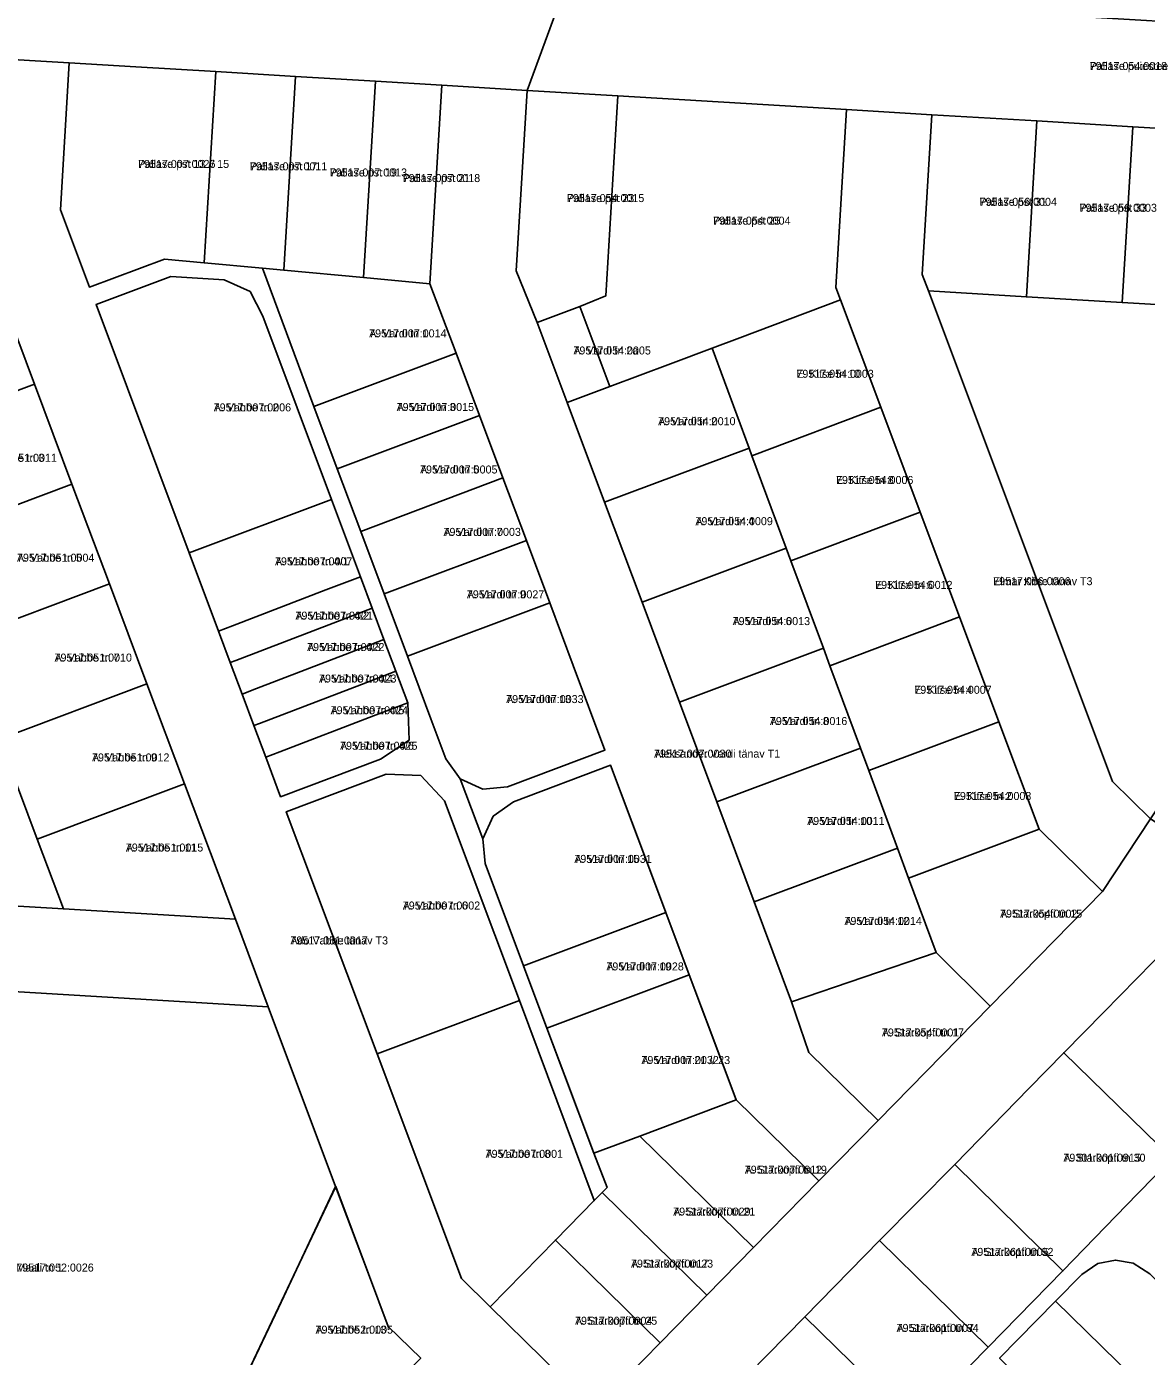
# Model space of a CAD drawing. Extents: x 643847 to 663718, y 6468443 to 6482775.
# Drawn here: x 662754.9 to 662964.9, y 6471836.6 to 6472085.9 of the extents above; entities that cross this region are included whole.
import ezdxf

# ---------------------------------------------------------------- set-up
doc = ezdxf.new("R2010")
doc.units = 0
for name, color, linetype in [('L_AADRESS', 7, 'Continuous'), ('PIIR', 7, 'Continuous'), ('TUNNUS', 7, 'Continuous')]:
    doc.layers.add(name, color=color, linetype=linetype)

msp = doc.modelspace()

# ---------------------------------------------------------------- linework, layer by layer
at = {"layer": 'PIIR'}
for points in [[(662855.95, 6472093.58), (662848.76, 6472073.98), (662832.79, 6472074.93), (662820.32, 6472075.69), (662805.34, 6472076.59), (662790.37, 6472077.49), (662775.39, 6472078.39), (662762.92, 6472079.14), (662746.95, 6472080.09), (662734.47, 6472080.85), (662719.5, 6472081.75), (662704.53, 6472082.65), (662689.55, 6472083.55), (662677.08, 6472084.29), (662661.62, 6472085.16), (662618.01, 6472087.77)], [(662746.95, 6472080.09), (662762.92, 6472079.14), (662761.27, 6472051.61), (662766.71, 6472037.1), (662780.75, 6472042.36), (662788.22, 6472041.66), (662799.13, 6472040.65), (662808.77, 6472014.71), (662813.16, 6472003.01), (662817.55, 6471991.3), (662821.93, 6471979.6), (662826.31, 6471967.89), (662830.7, 6471956.18), (662833.51, 6471948.69), (662836.22, 6471944.9), (662840.43, 6471933.67), (662840.86, 6471929.03), (662843.7, 6471921.54), (662848.1, 6471909.86), (662852.47, 6471898.15), (662856.86, 6471886.43), (662861.26, 6471874.73), (662863.75, 6471868.32), (662862.8, 6471867.37), (662861.33, 6471865.87), (662847.31, 6471903.36), (662833.26, 6471940.81), (662828.82, 6471945.56), (662822.32, 6471945.78), (662803.59, 6471938.76), (662820.63, 6471893.35), (662836.43, 6471851.22), (662841.8, 6471845.96), (662861.43, 6471826.71)], [(662828.81, 6471836.29), (662822.69, 6471842.27), (662819.01, 6471852.11), (662812.86, 6471868.49), (662800.2, 6471902.19), (662794.06, 6471918.59), (662784.52, 6471944), (662777.49, 6471962.73), (662770.45, 6471981.45), (662763.42, 6472000.17), (662756.38, 6472018.9), (662748.69, 6472039.33)], [(662861.43, 6471826.71), (662873.68, 6471839.2), (662882.42, 6471848.11), (662891.18, 6471857.04), (662903.43, 6471869.55), (662914.56, 6471880.88), (662935.56, 6471902.31), (662956.64, 6471923.81), (662965.62, 6471937.41), (662979.04, 6471928.7), (662969.1, 6471913.68), (662956.9, 6471901.17), (662949.35, 6471893.56), (662942.85, 6471886.9), (662928.91, 6471872.59), (662914.84, 6471858.35), (662900.84, 6471844.07), (662886.83, 6471829.79)], [(662921.19, 6471824.11), (662935.19, 6471838.39), (662949.19, 6471852.68), (662963.17, 6471867.1), (662969.67, 6471873.73)], [(662968.19, 6471827.05), (662979.39, 6471838.47), (662965.47, 6471852.13), (662962.4, 6471854.1), (662959.08, 6471854.69), (662955.77, 6471854.03), (662952.74, 6471852), (662947.84, 6471847), (662937.34, 6471836.29)]]:
    msp.add_lwpolyline(points, dxfattribs=at)
for points in [[(662865.73, 6472072.97), (662848.76, 6472073.98), (662855.95, 6472093.58), (662858.94, 6472093.4), (662877.91, 6472092.26), (662882.9, 6472091.96), (662924.81, 6472089.44), (662943.75, 6472088.32), (662962.72, 6472087.19), (662981.68, 6472086.05), (663000.63, 6472084.87), (663019.62, 6472083.74), (663038.59, 6472082.6), (663060.61, 6472081.29), (663047.89, 6472062.02), (663016.19, 6472063.93), (662998.22, 6472065.01), (662980.26, 6472066.09), (662962.29, 6472067.17), (662944.33, 6472068.24), (662924.61, 6472069.42), (662908.65, 6472070.38)], [(662775.39, 6472078.39), (662790.37, 6472077.49), (662788.22, 6472041.66), (662780.75, 6472042.36), (662766.71, 6472037.1), (662761.27, 6472051.61), (662762.92, 6472079.14)], [(662805.34, 6472076.59), (662803.16, 6472040.27), (662799.13, 6472040.65), (662788.22, 6472041.66), (662790.37, 6472077.49)], [(662820.32, 6472075.69), (662818.1, 6472038.88), (662803.16, 6472040.27), (662805.34, 6472076.59)], [(662832.79, 6472074.93), (662830.54, 6472037.73), (662818.1, 6472038.88), (662820.32, 6472075.69)], [(662835.45, 6472024.73), (662830.54, 6472037.73), (662832.79, 6472074.93), (662848.76, 6472073.98), (662846.72, 6472040.16), (662850.66, 6472030.46), (662856.26, 6472015.49), (662863.28, 6471996.76), (662870.29, 6471978.04), (662877.3, 6471959.32), (662884.32, 6471940.59), (662891.33, 6471921.87), (662898.34, 6471903.14), (662901.59, 6471893.59), (662914.56, 6471880.88), (662903.43, 6471869.55), (662887.92, 6471884.75), (662883.54, 6471896.44), (662879.13, 6471908.17), (662874.78, 6471919.85), (662870.38, 6471931.55), (662864.41, 6471947.45), (662846.17, 6471940.63), (662842.39, 6471937.91), (662840.43, 6471933.67), (662836.22, 6471944.9), (662840.46, 6471942.99), (662845.1, 6471943.42), (662863.35, 6471950.28), (662857.38, 6471966.19), (662852.99, 6471977.9), (662848.61, 6471989.61), (662844.22, 6472001.32), (662839.84, 6472013.02)], [(662848.76, 6472073.98), (662865.73, 6472072.97), (662863.48, 6472035.44), (662858.61, 6472033.45), (662850.66, 6472030.46), (662846.72, 6472040.16)], [(662908.65, 6472070.38), (662906.64, 6472037.04), (662907.51, 6472034.7), (662888.66, 6472027.62), (662883.42, 6472025.65), (662875.65, 6472022.74), (662864.23, 6472018.47), (662858.61, 6472033.45), (662863.48, 6472035.44), (662865.73, 6472072.97)], [(662923.97, 6472036.4), (662958.48, 6471944.41), (662965.62, 6471937.41), (662956.64, 6471923.81), (662944.74, 6471935.47), (662937.2, 6471955.6), (662929.82, 6471975.26), (662922.44, 6471994.92), (662915.07, 6472014.58), (662907.51, 6472034.7), (662906.64, 6472037.04), (662908.65, 6472070.38), (662924.61, 6472069.42), (662922.81, 6472039.47)], [(662944.33, 6472068.24), (662942.35, 6472035.26), (662923.97, 6472036.4), (662922.81, 6472039.47), (662924.61, 6472069.42)], [(662962.29, 6472067.17), (662960.31, 6472034.2), (662942.35, 6472035.26), (662944.33, 6472068.24)], [(662980.26, 6472066.09), (662978.28, 6472033.13), (662960.31, 6472034.2), (662962.29, 6472067.17)], [(663026.91, 6472030.27), (662965.62, 6471937.41), (662958.48, 6471944.41), (662923.97, 6472036.4), (662942.35, 6472035.26), (662960.31, 6472034.2), (662978.28, 6472033.13), (662996.24, 6472032.06), (663014.21, 6472030.99), (663016.19, 6472063.93), (663047.89, 6472062.02)], [(662835.45, 6472024.73), (662808.77, 6472014.71), (662799.13, 6472040.65), (662803.16, 6472040.27), (662818.1, 6472038.88), (662830.54, 6472037.73)], [(662756.38, 6472018.9), (662728.76, 6472008.52), (662723.31, 6472023.03), (662721.08, 6472028.96), (662731.6, 6472032.86), (662748.69, 6472039.33)], [(662767.94, 6472033.82), (662781.98, 6472039.09), (662791.95, 6472038.49), (662796.81, 6472036.29), (662799.19, 6472031.62), (662812.07, 6471997.28), (662785.4, 6471987.26)], [(662826.65, 6471952.18), (662826.36, 6471959.17), (662824.13, 6471965.11), (662821.92, 6471971.03), (662819.68, 6471976.92), (662817.5, 6471982.81), (662812.07, 6471997.28), (662799.19, 6472031.62), (662796.81, 6472036.29), (662791.95, 6472038.49), (662781.98, 6472039.09), (662767.94, 6472033.82), (662785.4, 6471987.26), (662790.9, 6471972.6), (662793.1, 6471966.71), (662795.32, 6471960.81), (662797.53, 6471954.91), (662799.76, 6471948.95), (662802.54, 6471941.57), (662821.26, 6471948.59)], [(662915.07, 6472014.58), (662890.9, 6472005.5), (662890.38, 6472006.9), (662883.42, 6472025.65), (662888.66, 6472027.62), (662907.51, 6472034.7)], [(662850.66, 6472030.46), (662858.61, 6472033.45), (662864.23, 6472018.47), (662856.26, 6472015.49)], [(662839.84, 6472013.02), (662813.16, 6472003.01), (662808.77, 6472014.71), (662835.45, 6472024.73)], [(662856.26, 6472015.49), (662864.23, 6472018.47), (662875.65, 6472022.74), (662883.42, 6472025.65), (662890.38, 6472006.9), (662863.28, 6471996.76)], [(662763.42, 6472000.17), (662735.8, 6471989.8), (662730.34, 6472004.32), (662728.76, 6472008.52), (662756.38, 6472018.9)], [(662844.22, 6472001.32), (662817.55, 6471991.3), (662813.16, 6472003.01), (662839.84, 6472013.02)], [(662922.44, 6471994.92), (662898.2, 6471985.81), (662897.33, 6471988.16), (662890.9, 6472005.5), (662915.07, 6472014.58)], [(662863.28, 6471996.76), (662890.38, 6472006.9), (662890.9, 6472005.5), (662897.33, 6471988.16), (662870.29, 6471978.04)], [(662770.45, 6471981.45), (662742.83, 6471971.08), (662737.38, 6471985.59), (662735.8, 6471989.8), (662763.42, 6472000.17)], [(662848.61, 6471989.61), (662821.93, 6471979.6), (662817.55, 6471991.3), (662844.22, 6472001.32)], [(662785.4, 6471987.26), (662812.07, 6471997.28), (662817.5, 6471982.81), (662811.04, 6471980.33), (662793.53, 6471973.58), (662790.9, 6471972.6)], [(662929.82, 6471975.26), (662905.5, 6471966.13), (662904.29, 6471969.41), (662898.2, 6471985.81), (662922.44, 6471994.92)], [(662852.99, 6471977.9), (662826.31, 6471967.89), (662821.93, 6471979.6), (662848.61, 6471989.61)], [(662870.29, 6471978.04), (662897.33, 6471988.16), (662898.2, 6471985.81), (662904.29, 6471969.41), (662877.3, 6471959.32)], [(662790.9, 6471972.6), (662793.53, 6471973.58), (662811.04, 6471980.33), (662817.5, 6471982.81), (662819.68, 6471976.92), (662813.23, 6471974.44), (662794.16, 6471967.12), (662793.1, 6471966.71)], [(662777.49, 6471962.73), (662749.86, 6471952.35), (662742.83, 6471971.08), (662770.45, 6471981.45)], [(662857.38, 6471966.19), (662863.35, 6471950.28), (662845.1, 6471943.42), (662840.46, 6471942.99), (662836.22, 6471944.9), (662833.51, 6471948.69), (662830.7, 6471956.18), (662826.31, 6471967.89), (662852.99, 6471977.9)], [(662793.1, 6471966.71), (662794.16, 6471967.12), (662813.23, 6471974.44), (662819.68, 6471976.92), (662821.92, 6471971.03), (662815.45, 6471968.53), (662798, 6471961.85), (662795.32, 6471960.81)], [(662937.2, 6471955.6), (662912.8, 6471946.45), (662911.24, 6471950.66), (662905.5, 6471966.13), (662929.82, 6471975.26)], [(662795.32, 6471960.81), (662798, 6471961.85), (662815.45, 6471968.53), (662821.92, 6471971.03), (662824.13, 6471965.11), (662817.69, 6471962.63), (662798.59, 6471955.3), (662797.53, 6471954.91)], [(662884.32, 6471940.59), (662877.3, 6471959.32), (662904.29, 6471969.41), (662905.5, 6471966.13), (662911.24, 6471950.66)], [(662797.53, 6471954.91), (662798.59, 6471955.3), (662817.69, 6471962.63), (662824.13, 6471965.11), (662826.36, 6471959.17), (662819.95, 6471956.73), (662802.4, 6471949.97), (662799.76, 6471948.95)], [(662784.52, 6471944), (662756.9, 6471933.63), (662751.45, 6471948.15), (662749.86, 6471952.35), (662777.49, 6471962.73)], [(662799.76, 6471948.95), (662802.4, 6471949.97), (662819.95, 6471956.73), (662826.36, 6471959.17), (662826.65, 6471952.18), (662821.26, 6471948.59), (662802.54, 6471941.57)], [(662944.74, 6471935.47), (662920.28, 6471926.3), (662918.2, 6471931.92), (662912.8, 6471946.45), (662937.2, 6471955.6)], [(662884.32, 6471940.59), (662911.24, 6471950.66), (662912.8, 6471946.45), (662918.2, 6471931.92), (662891.33, 6471921.87)], [(662720.57, 6471936.56), (662751.45, 6471948.15), (662756.9, 6471933.63), (662761.82, 6471920.53), (662725.78, 6471922.69)], [(662840.43, 6471933.67), (662842.39, 6471937.91), (662846.17, 6471940.63), (662864.41, 6471947.45), (662874.78, 6471919.85), (662848.1, 6471909.86), (662840.86, 6471929.03)], [(662803.59, 6471938.76), (662822.32, 6471945.78), (662828.82, 6471945.56), (662833.26, 6471940.81), (662847.31, 6471903.36), (662820.63, 6471893.35)], [(662794.06, 6471918.59), (662761.82, 6471920.53), (662756.9, 6471933.63), (662784.52, 6471944)], [(662935.56, 6471902.31), (662925.46, 6471912.36), (662920.28, 6471926.3), (662944.74, 6471935.47), (662956.64, 6471923.81)], [(662898.34, 6471903.14), (662891.33, 6471921.87), (662918.2, 6471931.92), (662920.28, 6471926.3), (662925.46, 6471912.36)], [(662693.16, 6471908.63), (662649.24, 6471911.26), (662643.11, 6471927.66), (662683.62, 6471925.22), (662712.07, 6471923.51), (662725.78, 6471922.69), (662761.82, 6471920.53), (662794.06, 6471918.59), (662800.2, 6471902.19)], [(662874.78, 6471919.85), (662879.13, 6471908.17), (662852.47, 6471898.15), (662848.1, 6471909.86)], [(662969.67, 6471873.73), (662949.35, 6471893.56), (662956.9, 6471901.17), (662969.1, 6471913.68), (662991.18, 6471895.5), (662977.19, 6471881.24)], [(662914.56, 6471880.88), (662901.59, 6471893.59), (662898.34, 6471903.14), (662925.46, 6471912.36), (662935.56, 6471902.31)], [(662693.15, 6471908.62), (662800.2, 6471902.19), (662812.86, 6471868.49), (662802.15, 6471845.78), (662789.37, 6471818.92), (662777.93, 6471802.13), (662771.86, 6471808.08), (662755.13, 6471797.76), (662749.59, 6471803.8), (662740.15, 6471821.34), (662737.15, 6471826.92), (662734.15, 6471832.49), (662731.15, 6471838.05), (662728.14, 6471843.63), (662725.14, 6471849.22), (662722.14, 6471854.78), (662718.55, 6471861.45), (662714.88, 6471868.25), (662711.83, 6471873.91), (662708.82, 6471879.52), (662705.82, 6471885.1), (662702.79, 6471890.72), (662699.78, 6471896.32), (662696.76, 6471901.92)], [(662852.47, 6471898.15), (662879.13, 6471908.17), (662887.92, 6471884.75), (662869.87, 6471877.96), (662861.26, 6471874.73)], [(662836.43, 6471851.22), (662820.63, 6471893.35), (662847.31, 6471903.36), (662861.33, 6471865.87), (662854.05, 6471858.45), (662841.8, 6471845.96)], [(662949.19, 6471852.68), (662928.91, 6471872.59), (662942.85, 6471886.9), (662949.35, 6471893.56), (662969.67, 6471873.73), (662963.17, 6471867.1)], [(662891.18, 6471857.04), (662869.87, 6471877.96), (662887.92, 6471884.75), (662903.43, 6471869.55)], [(662891.18, 6471857.04), (662882.42, 6471848.11), (662862.8, 6471867.37), (662863.75, 6471868.32), (662861.26, 6471874.73), (662869.87, 6471877.96)], [(662928.91, 6471872.59), (662949.19, 6471852.68), (662935.19, 6471838.39), (662914.84, 6471858.35)], [(662819.01, 6471852.11), (662822.69, 6471842.27), (662828.81, 6471836.29), (662814.8, 6471822.01), (662789.39, 6471818.93), (662802.16, 6471845.79), (662812.87, 6471868.5)], [(662873.68, 6471839.2), (662854.05, 6471858.45), (662861.33, 6471865.87), (662862.8, 6471867.37), (662882.42, 6471848.11)], [(662861.43, 6471826.71), (662841.8, 6471845.96), (662854.05, 6471858.45), (662873.68, 6471839.2)], [(662914.84, 6471858.35), (662935.19, 6471838.39), (662921.19, 6471824.11), (662900.84, 6471844.07)], [(662979.39, 6471838.47), (662968.19, 6471827.05), (662947.84, 6471847), (662952.74, 6471852), (662955.77, 6471854.03), (662959.08, 6471854.69), (662962.4, 6471854.1), (662965.47, 6471852.13)], [(662957.69, 6471816.34), (662937.34, 6471836.29), (662947.84, 6471847), (662968.19, 6471827.05)], [(662900.84, 6471844.07), (662921.19, 6471824.11), (662907.18, 6471809.83), (662886.83, 6471829.79)]]:
    msp.add_lwpolyline(points, close=True, dxfattribs=at)

# ---------------------------------------------------------------- texts
at = {"layer": 'L_AADRESS'}
for s, p in [('Pallase puiestee T23', (662954.23, 6472077.8)), ('Pallase pst 13 // 15', (662775.82, 6472059.44)), ('Pallase pst 17', (662796.78, 6472058.99)), ('Pallase pst 19', (662811.74, 6472057.84)), ('Pallase pst 21', (662825.45, 6472056.79)), ('Pallase pst 23', (662856.22, 6472053.04)), ('Pallase pst 31', (662933.57, 6472052.34)), ('Pallase pst 33', (662952.32, 6472051.22)), ('Pallase pst 25', (662883.63, 6472048.81)), ('A. Vardi tn 1', (662819.14, 6472027.68)), ('A. Vardi tn 2a', (662857.44, 6472024.47)), ('E. Kitse tn 10', (662899.24, 6472020.1)), ('A. Vabbe tn 2', (662790, 6472013.8)), ('A. Vardi tn 3', (662824.3, 6472013.87)), ('A. Vardi tn 2', (662873.32, 6472011.21)), ('A. Vabbe tn 3', (662746.09, 6472004.35)), ('A. Vardi tn 5', (662828.69, 6472002.16)), ('E. Kitse tn 8', (662906.66, 6472000.19)), ('A. Vardi tn 4', (662880.31, 6471992.47)), ('A. Vardi tn 7', (662833.08, 6471990.46)), ('A. Vabbe tn 5', (662753.12, 6471985.62)), ('A. Vabbe tn 4/1', (662801.49, 6471984.94)), ('Elmar Kitse tänav T3', (662936.13, 6471981.22)), ('A. Vardi tn 9', (662837.46, 6471978.75)), ('E. Kitse tn 6', (662914, 6471980.53)), ('A. Vabbe tn 4/2', (662805.33, 6471974.76)), ('A. Vardi tn 6', (662887.29, 6471973.74)), ('A. Vabbe tn 4/3', (662807.51, 6471968.87)), ('A. Vabbe tn 7', (662760.16, 6471966.9)), ('A. Vabbe tn 4/4', (662809.75, 6471962.97)), ('E. Kitse tn 4', (662921.34, 6471960.86)), ('A. Vardi tn 13', (662844.83, 6471959.12)), ('A. Vabbe tn 4/5', (662811.92, 6471957.03)), ('A. Vardi tn 8', (662894.27, 6471955)), ('A. Vabbe tn 4/6', (662813.69, 6471950.37)), ('Aleksander Vardi tänav T1', (662872.55, 6471948.89)), ('A. Vabbe tn 9', (662767.19, 6471948.18)), ('E. Kitse tn 2', (662928.77, 6471940.95)), ('A. Vardi tn 10', (662901.26, 6471936.27)), ('A. Vabbe tn 11', (662773.53, 6471931.29)), ('A. Vardi tn 15', (662857.61, 6471929.16)), ('A. Vabbe tn 6', (662825.45, 6471920.42)), ('A. Starkopfi tn 15', (662937.42, 6471918.89)), ('A. Vardi tn 12', (662908.25, 6471917.53)), ('Ado Vabbe tänav T3', (662804.38, 6471913.87)), ('A. Vardi tn 19', (662863.62, 6471909)), ('A. Starkopfi tn 17', (662915.27, 6471896.62)), ('A. Vardi tn 21 // 23', (662870.19, 6471891.45)), ('A. Vabbe tn 8', (662840.98, 6471873.87)), ('A. Starkopfi tn 30', (662949.29, 6471873.14)), ('A. Starkopfi tn 19', (662889.56, 6471870.9)), ('A. Starkopfi tn 21', (662876.14, 6471863.04)), ('A. Starkopfi tn 32', (662932.04, 6471855.49)), ('Maali tn 1', (662753, 6471852.55)), ('A. Starkopfi tn 23', (662868.23, 6471853.29)), ('A. Starkopfi tn 25', (662857.74, 6471842.58)), ('A. Starkopfi tn 34', (662918.02, 6471841.23)), ('A. Vabbe tn 13', (662809.1, 6471840.91))]:
    msp.add_text(s, height=1.5, dxfattribs=at).set_placement(p)
at = {"layer": 'TUNNUS'}
for s, p in [('79517:054:0018', (662954.23, 6472077.8)), ('79517:007:0026', (662775.82, 6472059.44)), ('79517:007:0011', (662796.78, 6472058.99)), ('79517:007:0013', (662811.74, 6472057.84)), ('79517:007:0018', (662825.45, 6472056.79)), ('79517:054:0015', (662856.22, 6472053.04)), ('79517:056:0004', (662933.57, 6472052.34)), ('79517:056:0003', (662952.32, 6472051.22)), ('79517:054:0004', (662883.63, 6472048.81)), ('79517:007:0014', (662819.14, 6472027.68)), ('79517:054:0005', (662857.44, 6472024.47)), ('79517:054:0003', (662899.24, 6472020.1)), ('79517:007:0006', (662790, 6472013.8)), ('79517:007:0015', (662824.3, 6472013.87)), ('79517:054:0010', (662873.32, 6472011.21)), ('79517:051:0011', (662746.09, 6472004.35)), ('79517:007:0005', (662828.69, 6472002.16)), ('79517:054:0006', (662906.66, 6472000.19)), ('79517:054:0009', (662880.31, 6471992.47)), ('79517:007:0003', (662833.08, 6471990.46)), ('79517:051:0004', (662753.12, 6471985.62)), ('79517:007:0007', (662801.49, 6471984.94)), ('79517:056:0006', (662936.13, 6471981.22)), ('79517:007:0027', (662837.46, 6471978.75)), ('79517:054:0012', (662914, 6471980.53)), ('79517:007:0021', (662805.33, 6471974.76)), ('79517:054:0013', (662887.29, 6471973.74)), ('79517:007:0022', (662807.51, 6471968.87)), ('79517:051:0010', (662760.16, 6471966.9)), ('79517:007:0023', (662809.75, 6471962.97)), ('79517:054:0007', (662921.34, 6471960.86)), ('79517:007:0033', (662844.83, 6471959.12)), ('79517:007:0024', (662811.92, 6471957.03)), ('79517:054:0016', (662894.27, 6471955)), ('79517:007:0025', (662813.69, 6471950.37)), ('79517:007:0030', (662872.55, 6471948.89)), ('79517:051:0012', (662767.19, 6471948.18)), ('79517:054:0008', (662928.77, 6471940.95)), ('79517:054:0011', (662901.26, 6471936.27)), ('79517:051:0015', (662773.53, 6471931.29)), ('79517:007:0031', (662857.61, 6471929.16)), ('79517:007:0002', (662825.45, 6471920.42)), ('79517:054:0002', (662937.42, 6471918.89)), ('79517:054:0014', (662908.25, 6471917.53)), ('79517:051:0017', (662804.38, 6471913.87)), ('79517:007:0028', (662863.62, 6471909)), ('79517:054:0001', (662915.27, 6471896.62)), ('79517:007:0032', (662870.19, 6471891.45)), ('79517:007:0001', (662840.98, 6471873.87)), ('79301:001:0915', (662949.29, 6471873.14)), ('79517:007:0012', (662889.56, 6471870.9)), ('79517:007:0029', (662876.14, 6471863.04)), ('79517:061:0005', (662932.04, 6471855.49)), ('79517:052:0026', (662753, 6471852.55)), ('79517:007:0017', (662868.23, 6471853.29)), ('79517:007:0004', (662857.74, 6471842.58)), ('79517:061:0007', (662918.02, 6471841.23)), ('79517:052:0005', (662809.1, 6471840.91))]:
    msp.add_text(s, height=1.5, dxfattribs=at).set_placement(p)

doc.saveas('drawing.dxf')
